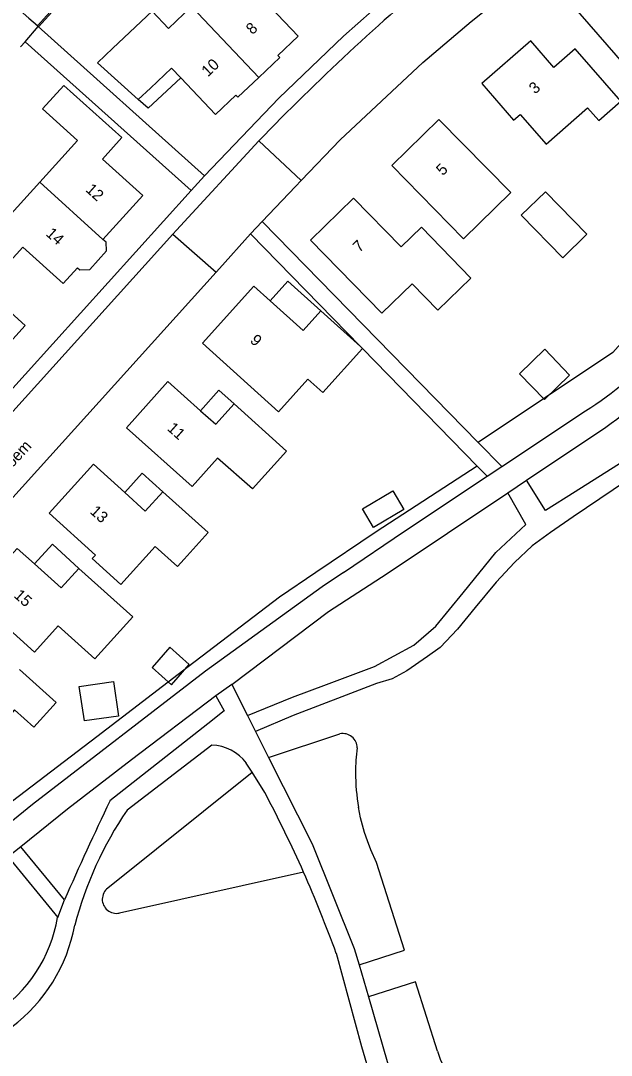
# Model space of a CAD drawing. Extents: x 194485 to 197793, y 468269 to 470822.
# Drawn here: x 195741.8 to 195804.4, y 470198.8 to 470308.5 of the extents above; entities that cross this region are included whole.
import ezdxf

# ---------------------------------------------------------------- set-up
doc = ezdxf.new("R2010")
doc.units = 0
for name, color, linetype in [('BGT begrenzing pand op maaiveld onder overbouw', 7, 'Continuous'), ('BGT grensvlak begroeid terreindeel', 7, 'Continuous'), ('BGT grensvlak gebouwinstallatie plus 1', 7, 'Continuous'), ('BGT grensvlak onbegroeid terreindeel', 7, 'Continuous'), ('BGT grensvlak overig bouwwerk uitbreiding populatie', 7, 'Continuous'), ('BGT grensvlak pand deel overbouw', 7, 'Continuous'), ('BGT grensvlak pand op maaiveld', 7, 'Continuous'), ('BGT grensvlak pand op maaiveld LR', 7, 'Continuous'), ('BGT grensvlak wegdeel', 7, 'Continuous'), ('BGT tekst huisnummerreeks', 7, 'Continuous'), ('BGT tekst openbare ruimte label weg', 7, 'Continuous'), ('GEM grensvlak WOZ_BRK percelen', 7, 'Continuous')]:
    doc.layers.add(name, color=color, linetype=linetype)

msp = doc.modelspace()

# ---------------------------------------------------------------- linework, layer by layer
at = {"layer": 'BGT begrenzing pand op maaiveld onder overbouw'}
for points in [[(195768.21, 470278.82), (195771.7, 470275.68), (195773.58, 470277.76)], [(195743.2, 470250.93), (195746.03, 470248.38), (195747.93, 470250.44)]]:
    msp.add_lwpolyline(points, dxfattribs=at)
at = {"layer": 'BGT grensvlak begroeid terreindeel'}
for p, q in [((195768.04, 470230.39), (195775.61, 470232.89)), ((195751, 470216.55), (195766.3, 470228.81)), ((195771.76, 470218.21), (195752.22, 470213.88))]:
    msp.add_line(p, q, dxfattribs=at)
for points in [[(195777.64, 470208.41), (195782.45, 470209.94), (195779.49, 470219.24), (195778.88, 470220.6), (195778.52, 470221.56), (195778.22, 470222.43), (195777.8, 470223.97), (195777.59, 470225.1)], [(195785.94, 470199.23), (195783.62, 470206.58), (195778.63, 470205)]]:
    msp.add_lwpolyline(points, dxfattribs=at)
for centre, radius, start, end in [((195775.93, 470231.42), 1.5, 359.1621, 102.1389), ((195798.46, 470228.78), 21.2, 172.8904, 179.9815), ((195798.38, 470228.79), 21.12, 180.022, 190.081), ((195751.91, 470215.35), 1.5, 127.5285, 180.0345), ((195751.91, 470215.36), 1.51, 180.0796, 281.573), ((195796.93, 470202.75), 11.54, 197.7641, 266.2351)]:
    msp.add_arc(centre, radius, start, end, dxfattribs=at)
at = {"layer": 'BGT grensvlak gebouwinstallatie plus 1'}
for p, q in [((195758.74, 470302.45), (195755.26, 470299.25)), ((195755.26, 470299.25), (195754.22, 470300.15))]:
    msp.add_line(p, q, dxfattribs=at)
for points in [[(195760.83, 470267.16), (195762.78, 470269.32), (195764.38, 470267.88)], [(195752.78, 470258.5), (195754.62, 470260.54), (195756.82, 470258.57)]]:
    msp.add_lwpolyline(points, dxfattribs=at)
at = {"layer": 'BGT grensvlak onbegroeid terreindeel'}
for points in [[(195824.1, 470295.3), (195804.54, 470273.32), (195790.27, 470263.79)], [(195790.17, 470261.28), (195779.46, 470254.32), (195773.05, 470250), (195769.19, 470247.4), (195759.52, 470240), (195749.83, 470232.58), (195740.14, 470225.17), (195738.34, 470223.73)]]:
    msp.add_lwpolyline(points, dxfattribs=at)
at = {"layer": 'BGT grensvlak overig bouwwerk uitbreiding populatie'}
for p, q in [((195777.99, 470256.75), (195781.22, 470258.67)), ((195781.22, 470258.67), (195782.39, 470256.69)), ((195779.16, 470254.78), (195777.99, 470256.75)), ((195782.39, 470256.69), (195779.16, 470254.78))]:
    msp.add_line(p, q, dxfattribs=at)
for points in [[(195794.65, 470271.08), (195797.29, 470268.34), (195799.97, 470270.92), (195797.33, 470273.67), (195794.65, 470271.08)], [(195759.63, 470240.26), (195757.57, 470242.07), (195755.68, 470239.91), (195757.74, 470238.1), (195759.63, 470240.26)]]:
    msp.add_lwpolyline(points, dxfattribs=at)
at = {"layer": 'BGT grensvlak pand deel overbouw'}
for points in [[(195768.21, 470278.82), (195770.09, 470280.91), (195773.58, 470277.76)], [(195743.2, 470250.93), (195745.13, 470253.02), (195747.93, 470250.44)]]:
    msp.add_lwpolyline(points, dxfattribs=at)
at = {"layer": 'BGT grensvlak pand op maaiveld'}
for p, q in [((195751.53, 470305.59), (195749.9, 470304.04)), ((195754.22, 470300.15), (195749.9, 470304.04)), ((195754.22, 470300.15), (195755.52, 470301.38)), ((195773.58, 470277.76), (195777.78, 470273.97)), ((195747.97, 470237.92), (195751.58, 470238.44)), ((195751.58, 470238.44), (195752.11, 470234.78)), ((195748.51, 470234.26), (195747.97, 470237.92)), ((195752.11, 470234.78), (195748.51, 470234.26))]:
    msp.add_line(p, q, dxfattribs=at)
for points in [[(195812.36, 470304.84), (195810.61, 470303.32), (195808.36, 470305.91), (195805.87, 470303.76), (195800.13, 470310.35), (195801.78, 470311.78)], [(195751.53, 470305.59), (195755.68, 470309.53), (195757.43, 470307.69), (195759.88, 470310.01)], [(195767.49, 470310.77), (195771.18, 470306.89), (195769.02, 470304.84), (195769.22, 470304.62), (195767, 470302.51)], [(195790.65, 470301.85), (195794.03, 470297.97), (195794.73, 470298.58), (195797.48, 470295.41), (195801.88, 470299.27), (195803.07, 470297.92), (195805.41, 470299.97), (195800.56, 470305.53), (195798.29, 470303.55), (195795.84, 470306.39), (195790.65, 470301.85)], [(195758.74, 470302.45), (195757.76, 470303.49), (195755.52, 470301.38)], [(195767, 470302.51), (195764.78, 470300.41), (195764.57, 470300.63), (195762.41, 470298.58), (195758.74, 470302.45)], [(195743.77, 470291.38), (195747.79, 470295.82), (195744.06, 470299.17), (195746.31, 470301.65), (195752.47, 470296.12), (195750.43, 470293.85), (195754.7, 470289.99), (195750.48, 470285.32)], [(195781.11, 470293.17), (195786.1, 470298.06), (195793.72, 470290.29), (195788.72, 470285.4), (195781.11, 470293.17)], [(195737.47, 470288.89), (195737.49, 470288.91), (195739.72, 470286.9), (195743.77, 470291.38)], [(195799.24, 470283.36), (195801.81, 470285.87), (195797.41, 470290.38), (195794.83, 470287.88), (195799.24, 470283.36)], [(195772.49, 470285.26), (195777.06, 470289.7), (195782.09, 470284.54), (195784.25, 470286.64), (195789.51, 470281.23), (195785.99, 470277.81), (195783.27, 470280.62), (195780.06, 470277.49), (195772.49, 470285.26)], [(195747.77, 470282.32), (195746.26, 470280.65), (195741.99, 470284.5), (195739.98, 470282.27)], [(195747.77, 470282.32), (195748.03, 470282.09), (195749.08, 470282.14), (195750.86, 470284.11), (195750.81, 470285.02), (195750.48, 470285.32)], [(195739.98, 470282.27), (195737.96, 470280.04), (195742.23, 470276.19), (195738, 470271.52)], [(195778, 470273.74), (195773.78, 470269.09), (195772.22, 470270.5), (195769.09, 470267.05), (195761.02, 470274.32), (195766.49, 470280.36), (195768.21, 470278.82)], [(195777.78, 470273.97), (195778.02, 470273.76), (195778, 470273.74)], [(195752.98, 470265.36), (195757.36, 470270.25), (195760.83, 470267.16)], [(195764.38, 470267.88), (195769.95, 470262.86), (195766.32, 470258.86), (195762.64, 470262.14), (195759.94, 470259.12), (195752.98, 470265.36)], [(195760.83, 470267.16), (195762.44, 470265.73), (195764.38, 470267.88)], [(195752.78, 470258.5), (195749.48, 470261.49), (195744.76, 470256.29), (195749.69, 470251.84), (195749.34, 470251.48), (195752.38, 470248.74), (195756.02, 470252.76)], [(195756.82, 470258.57), (195754.97, 470256.52), (195752.78, 470258.5)], [(195759.1, 470251.42), (195761.65, 470254.24), (195756.82, 470258.57)], [(195759.1, 470251.42), (195758.39, 470250.63), (195756.02, 470252.76)], [(195736.72, 470247.41), (195741.38, 470252.56), (195743.2, 470250.93)], [(195747.93, 470250.44), (195753.66, 470245.31), (195749.63, 470240.85), (195745.73, 470244.33), (195743.23, 470241.54), (195736.72, 470247.41)], [(195741.62, 470239.72), (195745.52, 470236.23), (195743.15, 470233.59), (195741.08, 470235.45), (195740.45, 470234.7), (195736.39, 470232.61), (195735.74, 470233.18)]]:
    msp.add_lwpolyline(points, dxfattribs=at)
at = {"layer": 'BGT grensvlak pand op maaiveld LR'}
for p, q in [((195767, 470302.51), (195759.88, 470310.01)), ((195743.77, 470291.38), (195750.48, 470285.32))]:
    msp.add_line(p, q, dxfattribs=at)
at = {"layer": 'BGT grensvlak wegdeel'}
for p, q in [((195743.52, 470307.97), (195742.63, 470308.77)), ((195742.23, 470306.29), (195743.59, 470307.91)), ((195743.59, 470307.91), (195743.52, 470307.97)), ((195761.26, 470292.08), (195743.59, 470307.91)), ((195741.73, 470305.74), (195742.23, 470306.29)), ((195742.23, 470306.29), (195759.84, 470290.51)), ((195758.26, 470286.29), (195767.01, 470295.78)), ((195767.01, 470295.78), (195771.51, 470291.58)), ((195759.84, 470290.51), (195761.26, 470292.08)), ((195759.84, 470290.51), (195721.31, 470247.88)), ((195767.35, 470287.23), (195766.14, 470285.9)), ((195790.27, 470263.79), (195767.35, 470287.23)), ((195722.5, 470246.72), (195757.9, 470285.89)), ((195757.9, 470285.89), (195758.26, 470286.29)), ((195757.9, 470285.89), (195762.47, 470281.84)), ((195777.78, 470273.97), (195766.14, 470285.9)), ((195727, 470242.58), (195762.47, 470281.84)), ((195778, 470273.74), (195790.17, 470261.28)), ((195792.77, 470261.23), (195801.65, 470267.13)), ((195795.39, 470259.78), (195803.8, 470265.43)), ((195792.77, 470261.23), (195790.27, 470263.79)), ((195791.22, 470260.2), (195790.17, 470261.28)), ((195791.22, 470260.2), (195792.77, 470261.23)), ((195782.45, 470254.37), (195791.22, 470260.2)), ((195793.42, 470258.46), (195795.39, 470259.78)), ((195776, 470250), (195782.45, 470254.37)), ((195764.13, 470238.13), (195762.46, 470236.93)), ((195764.13, 470238.13), (195765.8, 470234.82)), ((195765.8, 470234.82), (195766.65, 470233.15)), ((195766.65, 470233.15), (195768.04, 470230.39)), ((195762.01, 470231.7), (195753.04, 470224.79)), ((195766.3, 470228.81), (195765.68, 470229.79)), ((195767.64, 470226.66), (195766.3, 470228.81)), ((195741.77, 470220.92), (195740.43, 470219.84)), ((195746.39, 470215.27), (195741.77, 470220.92)), ((195740.43, 470219.84), (195745.68, 470213.42)), ((195745.68, 470213.42), (195746.39, 470215.27)), ((195777.64, 470208.41), (195778.63, 470205)), ((195778.63, 470205), (195784.46, 470184.97))]:
    msp.add_line(p, q, dxfattribs=at)
for points in [[(195743.52, 470307.97), (195781.99, 470350.62), (195784.51, 470352.06)], [(195809.77, 470333.26), (195809.37, 470332.29), (195796.99, 470323.86), (195791.24, 470319.69), (195783.59, 470313.62), (195775.98, 470306.88), (195769.12, 470300.29), (195761.26, 470292.08)], [(195771.51, 470291.58), (195775.64, 470295.89), (195784.41, 470304.08), (195789.53, 470308.45), (195794.79, 470312.66), (195801.61, 470317.72), (195808.62, 470322.5)], [(195767.35, 470287.23), (195770.91, 470290.95), (195771.51, 470291.58)], [(195830.92, 470287.19), (195827.77, 470283.98), (195823.9, 470280.05), (195820.04, 470276.12), (195816.79, 470271.7), (195812.57, 470267.59), (195808.35, 470263.48), (195800.57, 470258.56), (195797.42, 470256.57), (195795.39, 470259.78)], [(195766.14, 470285.9), (195762.83, 470282.23), (195762.47, 470281.84)], [(195807.41, 470260.67), (195800.34, 470255.92), (195797.95, 470254.23), (195795.98, 470252.82), (195794.12, 470251.07), (195792.18, 470248.96), (195789.97, 470246.29), (195788.08, 470244), (195786.23, 470242.04), (195784.9, 470241.11), (195782.7, 470239.58), (195781.14, 470238.72), (195779.48, 470238.23), (195776.28, 470237), (195770.64, 470234.82), (195766.65, 470233.15)], [(195764.13, 470238.13), (195774.39, 470245.87), (195780.63, 470249.88), (195793.42, 470258.46)], [(195765.8, 470234.82), (195770.57, 470236.78), (195774.18, 470238.12), (195779.26, 470240.02), (195783.43, 470242.29), (195785.79, 470244.3), (195788.67, 470247.86), (195792.13, 470252.13), (195795.32, 470255.1), (195793.42, 470258.46)], [(195776, 470250), (195773.74, 470248.47), (195761.36, 470239.52), (195743.01, 470225.39), (195739.54, 470222.61)], [(195762.46, 470236.93), (195753.5, 470230.14), (195746.71, 470224.89), (195741.77, 470220.92)], [(195762.46, 470236.93), (195763.34, 470235.32), (195761.61, 470233.94), (195751.22, 470225.77)], [(195768.04, 470230.39), (195772.67, 470221.23), (195777.13, 470210.14), (195777.64, 470208.41)], [(195778.45, 470197.91), (195777.93, 470199.7), (195775.23, 470209.61)]]:
    msp.add_lwpolyline(points, dxfattribs=at)
for centre, radius, start, end in [((195942.14, 470126.87), 243.31, 129.716, 136.036), ((195782.26, 470297.86), 36.34, 302.2657, 318.9486), ((195777.73, 470302.38), 45.23, 305.205, 319.8544), ((195761.83, 470226.85), 4.85, 37.3457, 87.8128), ((195637.55, 470158.1), 147.06, 24.1283, 27.7915), ((196094.48, 470061.54), 380.53, 154.4325, 156.1724), ((195785.61, 470202.63), 39.4, 145.7708, 165.3654), ((195649.36, 470163.88), 133.91, 19.9672, 23.9361), ((195730.35, 470216.12), 15.56, 303.5077, 349.9893), ((195730.21, 470215.85), 17.59, 307.006, 349.2981)]:
    msp.add_arc(centre, radius, start, end, dxfattribs=at)
at = {"layer": 'GEM grensvlak WOZ_BRK percelen'}
msp.add_lwpolyline([(195747.49, 470312.14), (195743.65, 470307.86), (195725.92, 470323.7), (195729.72, 470327.96)], dxfattribs=at)

# ---------------------------------------------------------------- texts
at = {"layer": 'BGT tekst huisnummerreeks'}
for s, rotation, p in [('8', 43.4, (195766.33, 470306.98)), ('10', 43.4, (195761.61, 470302.51)), ('3', 41.1, (195796.3, 470300.68)), ('5', 44.4, (195786.51, 470292.02)), ('12', 317.9, (195748.56, 470290.49)), ('14', 317.9, (195744.34, 470285.82)), ('7', 44.2, (195777.68, 470283.88)), ('9', 317.8, (195766, 470274.5)), ('11', 318.1, (195757.21, 470265.17)), ('13', 317.7, (195749.02, 470256.36)), ('15', 317.9, (195740.95, 470247.46))]:
    msp.add_text(s, height=1.2, rotation=rotation, dxfattribs=at).set_placement(p)
at = {"layer": 'BGT tekst openbare ruimte label weg'}
msp.add_text('Meibloem', height=1.2, rotation=47, dxfattribs=at).set_placement((195738.24, 470258.25))

doc.saveas('drawing.dxf')
